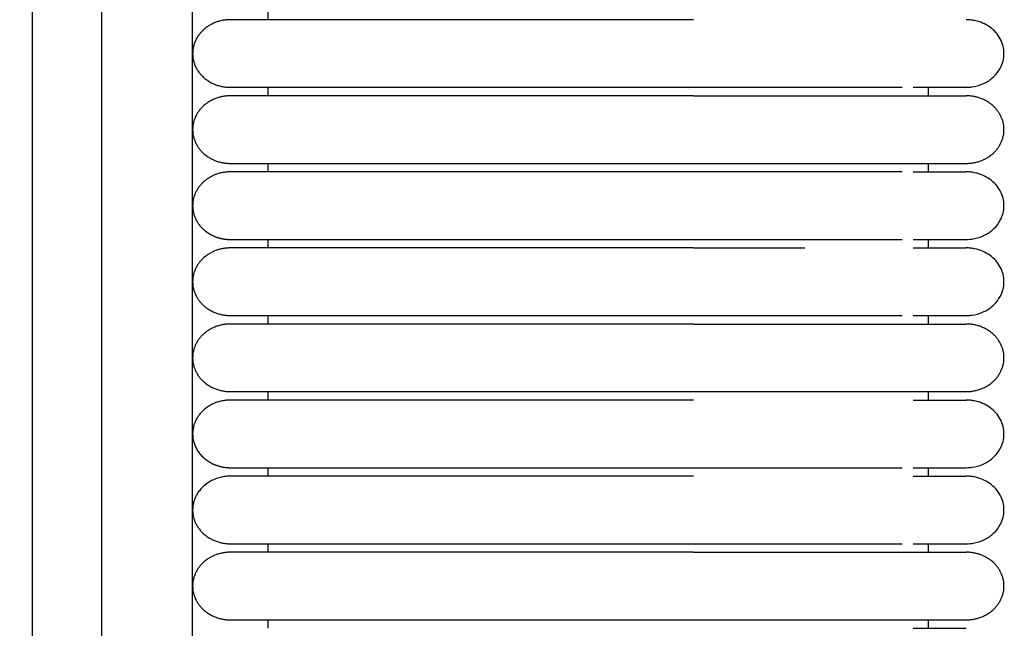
# Model space of a CAD drawing. Header units: millimetres. Extents: x -31695 to -19845, y -5614 to 7253.
# Tile 261 of 432: x -27600 to -27541, y 4728 to 4765. Entities that reach past the tile are written whole.
import ezdxf

# ---------------------------------------------------------------- set-up
doc = ezdxf.new("R2010")
doc.units = ezdxf.units.MM
doc.layers.add('2d', color=7, linetype='Continuous', true_color=0x000000)

msp = doc.modelspace()

# ---------------------------------------------------------------- linework, layer by layer
at = {"layer": '2d', "linetype": 'Continuous', "lineweight": -3}
msp.add_lwpolyline([(-27589.426, 4598.27), (-27589.426, 5374.719)], dxfattribs=at)
for points, knots in [([(-27595.609, 4580.414), (-27595.515, 4581.874), (-27595.437, 4583.335), (-27595.37, 4584.797), (-27595.297, 4586.378), (-27595.239, 4587.961), (-27595.189, 4589.544), (-27595.136, 4591.246), (-27595.094, 4592.949), (-27595.059, 4594.652), (-27595.021, 4596.505), (-27594.993, 4598.358), (-27594.97, 4600.211), (-27594.946, 4602.186), (-27594.929, 4604.161), (-27594.916, 4606.136), (-27594.902, 4608.199), (-27594.894, 4610.262), (-27594.888, 4612.325), (-27594.882, 4614.504), (-27594.879, 4616.683), (-27594.877, 4618.862), (-27594.875, 4622.137), (-27594.875, 4625.411), (-27594.875, 4628.686), (-27594.876, 4639.331), (-27594.875, 4649.975), (-27594.875, 4660.62), (-27594.875, 4672.699), (-27594.875, 4684.778), (-27594.875, 4696.856), (-27594.875, 4710.296), (-27594.875, 4723.735), (-27594.875, 4737.175), (-27594.875, 4751.989), (-27594.875, 4766.804), (-27594.875, 4781.619), (-27594.875, 4813.556), (-27594.875, 4845.491), (-27594.875, 4877.427), (-27594.875, 4910.929), (-27594.875, 4944.432), (-27594.875, 4977.935), (-27594.875, 5011.437), (-27594.875, 5044.939), (-27594.875, 5078.441), (-27594.875, 5094.409), (-27594.875, 5110.377), (-27594.875, 5126.346), (-27594.875, 5142.314), (-27594.875, 5158.284), (-27594.875, 5174.252), (-27594.875, 5181.659), (-27594.875, 5189.066), (-27594.875, 5196.473), (-27594.875, 5203.88), (-27594.875, 5211.288), (-27594.875, 5218.695), (-27594.875, 5224.095), (-27594.875, 5229.495), (-27594.875, 5234.895)], [0, 0, 0, 0, 4.32571, 4.32571, 4.32571, 9.006348, 9.006348, 9.006348, 14.041632, 14.041632, 14.041632, 19.519096, 19.519096, 19.519096, 25.35732, 25.35732, 25.35732, 31.454857, 31.454857, 31.454857, 37.895938, 37.895938, 37.895938, 47.575429, 47.575429, 47.575429, 79.038556, 79.038556, 79.038556, 114.740207, 114.740207, 114.740207, 154.464201, 154.464201, 154.464201, 198.253062, 198.253062, 198.253062, 292.648844, 292.648844, 292.648844, 391.674129, 391.674129, 391.674129, 490.698643, 490.698643, 490.698643, 537.896832, 537.896832, 537.896832, 585.096367, 585.096367, 585.096367, 606.990068, 606.990068, 606.990068, 628.884072, 628.884072, 628.884072, 644.845046, 644.845046, 644.845046, 644.845046]), ([(-27599.815, 4580.596), (-27599.721, 4582.035), (-27599.643, 4583.484), (-27599.576, 4584.924), (-27599.504, 4586.492), (-27599.444, 4588.061), (-27599.395, 4589.629), (-27599.341, 4591.321), (-27599.298, 4593.014), (-27599.263, 4594.706), (-27599.224, 4596.551), (-27599.195, 4598.396), (-27599.171, 4600.241), (-27599.146, 4602.211), (-27599.128, 4604.181), (-27599.114, 4606.15), (-27599.1, 4608.21), (-27599.09, 4610.269), (-27599.083, 4612.329), (-27599.076, 4614.506), (-27599.073, 4616.683), (-27599.07, 4618.86), (-27599.067, 4621.379), (-27599.066, 4623.899), (-27599.065, 4626.418), (-27599.065, 4627.173), (-27599.065, 4627.928), (-27599.064, 4628.683), (-27599.061, 4639.328), (-27599.058, 4649.973), (-27599.056, 4660.618), (-27599.053, 4672.697), (-27599.051, 4684.776), (-27599.049, 4696.855), (-27599.047, 4710.294), (-27599.046, 4723.734), (-27599.045, 4737.174), (-27599.043, 4751.989), (-27599.042, 4766.803), (-27599.041, 4781.618), (-27599.04, 4813.555), (-27599.039, 4845.491), (-27599.038, 4877.427), (-27599.038, 4910.93), (-27599.038, 4944.432), (-27599.038, 4977.935), (-27599.038, 5011.437), (-27599.038, 5044.939), (-27599.038, 5078.441), (-27599.039, 5094.41), (-27599.039, 5110.378), (-27599.039, 5126.346), (-27599.04, 5142.315), (-27599.04, 5158.284), (-27599.041, 5174.252), (-27599.042, 5181.659), (-27599.042, 5189.067), (-27599.043, 5196.474), (-27599.043, 5202.878), (-27599.044, 5209.282), (-27599.044, 5215.686)], [0, 0, 0, 0, 4.271346, 4.271346, 4.271346, 8.910793, 8.910793, 8.910793, 13.915218, 13.915218, 13.915218, 19.369775, 19.369775, 19.369775, 25.191998, 25.191998, 25.191998, 31.279337, 31.279337, 31.279337, 37.714779, 37.714779, 37.714779, 45.161136, 45.161136, 45.161136, 47.392834, 47.392834, 47.392834, 78.857016, 78.857016, 78.857016, 114.55941, 114.55941, 114.55941, 154.283912, 154.283912, 154.283912, 198.073133, 198.073133, 198.073133, 292.469323, 292.469323, 292.469323, 391.494727, 391.494727, 391.494727, 490.51936, 490.51936, 490.51936, 537.717708, 537.717708, 537.717708, 584.917492, 584.917492, 584.917492, 606.811354, 606.811354, 606.811354, 625.740521, 625.740521, 625.740521, 625.740521]), ([(-27542.959, 4760.665), (-27542.771, 4760.671), (-27542.696, 4760.677), (-27542.621, 4760.687), (-27542.398, 4760.718), (-27542.18, 4760.778), (-27541.976, 4760.866), (-27541.772, 4760.954), (-27541.583, 4761.069), (-27541.417, 4761.206), (-27541.086, 4761.482), (-27540.85, 4761.848), (-27540.749, 4762.243), (-27540.674, 4762.539), (-27540.674, 4762.851), (-27540.75, 4763.147), (-27540.825, 4763.443), (-27540.976, 4763.723), (-27541.187, 4763.96), (-27541.399, 4764.198), (-27541.671, 4764.392), (-27541.976, 4764.524), (-27542.129, 4764.59), (-27542.29, 4764.64), (-27542.455, 4764.674), (-27542.538, 4764.691), (-27542.622, 4764.703), (-27542.748, 4764.716), (-27542.79, 4764.719), (-27542.864, 4764.722), (-27542.928, 4764.724), (-27542.96, 4764.725)], [23.445228, 23.445228, 23.445228, 23.445228, 23.445623, 23.445623, 23.445623, 24.046002, 24.046002, 24.046002, 24.646829, 24.646829, 24.646829, 25.861158, 25.861158, 25.861158, 26.766729, 26.766729, 26.766729, 27.671655, 27.671655, 27.671655, 28.576929, 28.576929, 28.576929, 29.026678, 29.026678, 29.026678, 29.266123, 29.266123, 29.385838, 29.385838, 29.475563, 29.475563, 29.475563, 29.475563]), ([(-27559.349, 4760.665), (-27559.121, 4760.665), (-27558.891, 4760.665), (-27558.664, 4760.665), (-27558.436, 4760.665), (-27558.208, 4760.665), (-27557.98, 4760.665), (-27557.752, 4760.665), (-27557.525, 4760.665), (-27557.298, 4760.665), (-27557.071, 4760.665), (-27556.845, 4760.665), (-27556.62, 4760.665), (-27556.395, 4760.665), (-27556.171, 4760.665), (-27555.948, 4760.665), (-27555.726, 4760.665), (-27555.504, 4760.665), (-27555.284, 4760.665), (-27555.174, 4760.665), (-27555.065, 4760.665), (-27554.956, 4760.665), (-27554.928, 4760.665), (-27554.901, 4760.665), (-27554.792, 4760.665), (-27554.738, 4760.665), (-27554.684, 4760.665), (-27554.63, 4760.665), (-27554.413, 4760.665), (-27554.199, 4760.665), (-27553.987, 4760.665), (-27553.774, 4760.665), (-27553.565, 4760.665), (-27553.359, 4760.665), (-27553.153, 4760.665), (-27552.951, 4760.665), (-27552.752, 4760.665), (-27552.553, 4760.665), (-27552.358, 4760.665), (-27552.167, 4760.665), (-27551.976, 4760.665), (-27551.788, 4760.665), (-27551.605, 4760.665), (-27551.421, 4760.665), (-27551.242, 4760.665), (-27551.066, 4760.665), (-27550.891, 4760.665), (-27550.719, 4760.665), (-27550.552, 4760.665), (-27550.385, 4760.665), (-27550.222, 4760.665), (-27550.063, 4760.665), (-27549.906, 4760.665), (-27549.751, 4760.665), (-27549.548, 4760.665), (-27549.53, 4760.665), (-27549.513, 4760.665), (-27549.391, 4760.665), (-27549.356, 4760.665), (-27549.322, 4760.665), (-27549.185, 4760.665), (-27549.151, 4760.665), (-27549.117, 4760.665), (-27548.982, 4760.665), (-27548.949, 4760.665), (-27548.916, 4760.665), (-27548.784, 4760.665), (-27548.719, 4760.665), (-27548.654, 4760.665), (-27548.59, 4760.665), (-27548.526, 4760.665), (-27548.463, 4760.665), (-27548.401, 4760.665), (-27548.339, 4760.665), (-27548.277, 4760.665), (-27548.216, 4760.665), (-27548.156, 4760.665), (-27548.096, 4760.665), (-27548.037, 4760.665), (-27548.007, 4760.665), (-27547.978, 4760.665), (-27547.862, 4760.665), (-27547.805, 4760.665), (-27547.748, 4760.665), (-27546.808, 4760.665)], [0, 0, 0, 0, 0.688874, 0.688874, 0.688874, 1.379115, 1.379115, 1.379115, 2.070614, 2.070614, 2.070614, 2.763253, 2.763253, 2.763253, 3.45691, 3.45691, 3.45691, 4.151485, 4.151485, 4.151485, 4.499063, 4.499063, 4.499063, 4.672925, 4.672925, 4.672925, 4.846839, 4.846839, 4.846839, 5.54307, 5.54307, 5.54307, 6.238292, 6.238292, 6.238292, 6.92708, 6.92708, 6.92708, 7.609794, 7.609794, 7.609794, 8.286499, 8.286499, 8.286499, 8.95712, 8.95712, 8.95712, 9.621517, 9.621517, 9.621517, 10.279452, 10.279452, 10.279452, 11.006994, 11.006994, 11.006994, 11.236872, 11.236872, 11.236872, 11.545232, 11.545232, 11.545232, 11.85566, 11.85566, 11.85566, 12.168101, 12.168101, 12.168101, 12.482509, 12.482509, 12.482509, 12.798835, 12.798835, 12.798835, 13.117035, 13.117035, 13.117035, 13.437078, 13.437078, 13.437078, 13.758929, 13.758929, 13.758929, 14.082569, 14.082569, 14.082569, 14.082569]), ([(-27546.154, 4760.665), (-27545.38, 4760.665), (-27544.743, 4760.665), (-27544.249, 4760.665), (-27543.83, 4760.665), (-27543.514, 4760.665), (-27543.3, 4760.665), (-27543.086, 4760.665), (-27542.975, 4760.665), (-27542.96, 4760.665)], [0, 0, 0, 0, 8.587786, 8.587786, 8.587786, 15.835603, 15.835603, 15.835603, 22.9782, 22.9782, 22.9782, 22.9782]), ([(-27546.808, 4755.59), (-27547.748, 4755.59), (-27547.805, 4755.59), (-27547.862, 4755.59), (-27547.891, 4755.59), (-27547.919, 4755.59), (-27548.036, 4755.59), (-27548.096, 4755.59), (-27548.155, 4755.59), (-27548.216, 4755.59), (-27548.277, 4755.59), (-27548.338, 4755.59), (-27548.401, 4755.59), (-27548.463, 4755.59), (-27548.526, 4755.59), (-27548.59, 4755.59), (-27548.654, 4755.59), (-27548.719, 4755.59), (-27548.883, 4755.59), (-27548.916, 4755.59), (-27548.949, 4755.59), (-27549.083, 4755.59), (-27549.117, 4755.59), (-27549.151, 4755.59), (-27549.236, 4755.59), (-27549.253, 4755.59), (-27549.27, 4755.59), (-27549.391, 4755.59), (-27549.426, 4755.59), (-27549.46, 4755.59), (-27549.601, 4755.59), (-27549.75, 4755.59), (-27549.905, 4755.59), (-27550.063, 4755.59), (-27550.222, 4755.59), (-27550.385, 4755.59), (-27550.552, 4755.59), (-27550.719, 4755.59), (-27550.891, 4755.59), (-27551.066, 4755.59), (-27551.242, 4755.59), (-27551.421, 4755.59), (-27551.605, 4755.59), (-27551.788, 4755.59), (-27551.976, 4755.59), (-27552.167, 4755.59), (-27552.358, 4755.59), (-27552.553, 4755.59), (-27552.752, 4755.59), (-27552.951, 4755.59), (-27553.153, 4755.59), (-27553.359, 4755.59), (-27553.565, 4755.59), (-27553.774, 4755.59), (-27553.987, 4755.59), (-27554.199, 4755.59), (-27554.413, 4755.59), (-27554.63, 4755.59), (-27554.684, 4755.59), (-27554.738, 4755.59), (-27554.792, 4755.59), (-27554.819, 4755.59), (-27554.847, 4755.59), (-27554.956, 4755.59), (-27555.065, 4755.59), (-27555.174, 4755.59), (-27555.284, 4755.59), (-27555.504, 4755.59), (-27555.725, 4755.59), (-27555.948, 4755.59), (-27556.171, 4755.59), (-27556.395, 4755.59), (-27556.62, 4755.59), (-27556.845, 4755.59), (-27557.071, 4755.59), (-27557.298, 4755.59), (-27557.525, 4755.59), (-27557.752, 4755.59), (-27557.98, 4755.59), (-27558.208, 4755.59), (-27558.436, 4755.59), (-27558.664, 4755.59), (-27558.892, 4755.59), (-27559.121, 4755.59), (-27559.349, 4755.59)], [3.667419, 3.667419, 3.667419, 3.667419, 3.991066, 3.991066, 3.991066, 4.31293, 4.31293, 4.31293, 4.632979, 4.632979, 4.632979, 4.951186, 4.951186, 4.951186, 5.267523, 5.267523, 5.267523, 5.738415, 5.738415, 5.738415, 6.049869, 6.049869, 6.049869, 6.282124, 6.282124, 6.282124, 6.513209, 6.513209, 6.513209, 6.819452, 6.819452, 6.819452, 7.47064, 7.47064, 7.47064, 8.12857, 8.12857, 8.12857, 8.792975, 8.792975, 8.792975, 9.463596, 9.463596, 9.463596, 10.140302, 10.140302, 10.140302, 10.823026, 10.823026, 10.823026, 11.511813, 11.511813, 11.511813, 12.207036, 12.207036, 12.207036, 12.903266, 12.903266, 12.903266, 13.077187, 13.077187, 13.077187, 13.251058, 13.251058, 13.251058, 13.598647, 13.598647, 13.598647, 14.293226, 14.293226, 14.293226, 14.986898, 14.986898, 14.986898, 15.67954, 15.67954, 15.67954, 16.371055, 16.371055, 16.371055, 17.0613, 17.0613, 17.0613, 17.750185, 17.750185, 17.750185, 17.750185]), ([(-27546.155, 4755.59), (-27545.378, 4755.59), (-27544.742, 4755.59), (-27544.25, 4755.59), (-27543.83, 4755.59), (-27543.514, 4755.59), (-27543.301, 4755.59), (-27543.087, 4755.59), (-27542.975, 4755.59), (-27542.96, 4755.59)], [0, 0, 0, 0, 8.649968, 8.649968, 8.649968, 15.950267, 15.950267, 15.950267, 23.144583, 23.144583, 23.144583, 23.144583]), ([(-27542.96, 4751.53), (-27542.771, 4751.536), (-27542.696, 4751.543), (-27542.621, 4751.553), (-27542.398, 4751.583), (-27542.18, 4751.643), (-27541.976, 4751.731), (-27541.772, 4751.819), (-27541.583, 4751.934), (-27541.417, 4752.072), (-27541.086, 4752.347), (-27540.85, 4752.714), (-27540.749, 4753.108), (-27540.674, 4753.404), (-27540.674, 4753.716), (-27540.75, 4754.012), (-27540.825, 4754.308), (-27540.976, 4754.588), (-27541.187, 4754.826), (-27541.399, 4755.063), (-27541.671, 4755.257), (-27541.976, 4755.389), (-27542.129, 4755.455), (-27542.29, 4755.505), (-27542.455, 4755.539), (-27542.538, 4755.556), (-27542.622, 4755.569), (-27542.748, 4755.581), (-27542.79, 4755.585), (-27542.864, 4755.588), (-27542.928, 4755.589), (-27542.96, 4755.59)], [22.969732, 22.969732, 22.969732, 22.969732, 23.177773, 23.177773, 23.177773, 23.803245, 23.803245, 23.803245, 24.429183, 24.429183, 24.429183, 25.694264, 25.694264, 25.694264, 26.637683, 26.637683, 26.637683, 27.580429, 27.580429, 27.580429, 28.523539, 28.523539, 28.523539, 28.992084, 28.992084, 28.992084, 29.241537, 29.241537, 29.366255, 29.366255, 29.45973, 29.45973, 29.45973, 29.45973]), ([(-27559.349, 4751.53), (-27559.121, 4751.53), (-27558.891, 4751.53), (-27558.664, 4751.53), (-27558.436, 4751.53), (-27558.208, 4751.53), (-27557.98, 4751.53), (-27557.752, 4751.53), (-27557.525, 4751.53), (-27557.298, 4751.53), (-27557.071, 4751.53), (-27556.845, 4751.53), (-27556.62, 4751.53), (-27556.395, 4751.53), (-27556.171, 4751.53), (-27555.948, 4751.53), (-27555.726, 4751.53), (-27555.504, 4751.53), (-27555.284, 4751.53), (-27555.174, 4751.53), (-27555.065, 4751.53), (-27554.956, 4751.53), (-27554.928, 4751.53), (-27554.901, 4751.53), (-27554.792, 4751.53), (-27554.738, 4751.53), (-27554.684, 4751.53), (-27554.63, 4751.53), (-27554.413, 4751.53), (-27554.199, 4751.53), (-27553.987, 4751.53), (-27553.774, 4751.53), (-27553.565, 4751.53), (-27553.359, 4751.53), (-27553.153, 4751.53), (-27552.951, 4751.53), (-27552.752, 4751.53), (-27552.553, 4751.53), (-27552.358, 4751.53), (-27552.167, 4751.53), (-27551.976, 4751.53), (-27551.788, 4751.53), (-27551.605, 4751.53), (-27551.421, 4751.53), (-27551.242, 4751.53), (-27551.066, 4751.53), (-27550.891, 4751.53), (-27550.719, 4751.53), (-27550.552, 4751.53), (-27550.385, 4751.53), (-27550.222, 4751.53), (-27550.063, 4751.53), (-27549.905, 4751.53), (-27549.751, 4751.53), (-27549.495, 4751.53), (-27549.461, 4751.53), (-27549.426, 4751.53), (-27549.339, 4751.53), (-27549.322, 4751.53), (-27549.305, 4751.53), (-27549.185, 4751.53), (-27549.151, 4751.53), (-27549.117, 4751.53), (-27548.982, 4751.53), (-27548.949, 4751.53), (-27548.916, 4751.53), (-27548.784, 4751.53), (-27548.719, 4751.53), (-27548.654, 4751.53), (-27548.59, 4751.53), (-27548.526, 4751.53), (-27548.463, 4751.53), (-27548.401, 4751.53), (-27548.339, 4751.53), (-27548.277, 4751.53), (-27548.216, 4751.53), (-27548.156, 4751.53), (-27548.096, 4751.53), (-27548.037, 4751.53), (-27548.007, 4751.53), (-27547.978, 4751.53), (-27547.862, 4751.53), (-27547.805, 4751.53), (-27547.748, 4751.53), (-27546.808, 4751.53)], [0, 0, 0, 0, 0.688874, 0.688874, 0.688874, 1.379115, 1.379115, 1.379115, 2.070614, 2.070614, 2.070614, 2.763253, 2.763253, 2.763253, 3.456911, 3.456911, 3.456911, 4.151485, 4.151485, 4.151485, 4.499064, 4.499064, 4.499064, 4.672926, 4.672926, 4.672926, 4.846839, 4.846839, 4.846839, 5.543071, 5.543071, 5.543071, 6.238293, 6.238293, 6.238293, 6.927081, 6.927081, 6.927081, 7.609795, 7.609795, 7.609795, 8.2865, 8.2865, 8.2865, 8.957121, 8.957121, 8.957121, 9.621518, 9.621518, 9.621518, 10.279453, 10.279453, 10.279453, 11.083485, 11.083485, 11.083485, 11.313764, 11.313764, 11.313764, 11.545231, 11.545231, 11.545231, 11.855659, 11.855659, 11.855659, 12.168101, 12.168101, 12.168101, 12.482508, 12.482508, 12.482508, 12.798835, 12.798835, 12.798835, 13.117035, 13.117035, 13.117035, 13.437077, 13.437077, 13.437077, 13.758928, 13.758928, 13.758928, 14.082569, 14.082569, 14.082569, 14.082569]), ([(-27546.154, 4751.53), (-27545.38, 4751.53), (-27544.743, 4751.53), (-27544.249, 4751.53), (-27543.83, 4751.53), (-27543.514, 4751.53), (-27543.3, 4751.53), (-27543.086, 4751.53), (-27542.975, 4751.53), (-27542.96, 4751.53)], [0, 0, 0, 0, 8.587787, 8.587787, 8.587787, 15.835606, 15.835606, 15.835606, 22.978204, 22.978204, 22.978204, 22.978204]), ([(-27559.349, 4751.023), (-27559.121, 4751.023), (-27558.664, 4751.023), (-27557.98, 4751.023), (-27557.297, 4751.023), (-27556.619, 4751.023), (-27555.947, 4751.023), (-27555.393, 4751.023), (-27555.038, 4751.023), (-27554.874, 4751.023), (-27554.765, 4751.023), (-27554.467, 4751.023), (-27554.199, 4751.023), (-27553.774, 4751.023), (-27553.356, 4751.023), (-27552.951, 4751.023), (-27552.658, 4751.023)], [1.5131938, 1.5131938, 1.5131938, 1.5131938, 1.5651733, 1.6171527, 1.6691321, 1.7211116, 1.773091, 1.8250704, 1.8510601, 1.8575575, 1.864055, 1.8770498, 1.9290293, 1.9290293, 1.98121, 2.0333908, 2.0333908, 2.0333908, 2.0333908]), ([(-27546.155, 4751.023), (-27545.378, 4751.023), (-27544.742, 4751.023), (-27544.25, 4751.023), (-27543.83, 4751.023), (-27543.514, 4751.023), (-27543.301, 4751.023), (-27543.087, 4751.023), (-27542.975, 4751.023), (-27542.96, 4751.023)], [0, 0, 0, 0, 8.649968, 8.649968, 8.649968, 15.950267, 15.950267, 15.950267, 23.144583, 23.144583, 23.144583, 23.144583]), ([(-27542.959, 4746.963), (-27542.771, 4746.969), (-27542.696, 4746.975), (-27542.621, 4746.985), (-27542.398, 4747.016), (-27542.18, 4747.076), (-27541.976, 4747.164), (-27541.772, 4747.252), (-27541.583, 4747.367), (-27541.417, 4747.504), (-27541.086, 4747.78), (-27540.85, 4748.146), (-27540.749, 4748.541), (-27540.674, 4748.837), (-27540.674, 4749.149), (-27540.75, 4749.445), (-27540.825, 4749.741), (-27540.976, 4750.021), (-27541.187, 4750.258), (-27541.399, 4750.496), (-27541.671, 4750.69), (-27541.976, 4750.822), (-27542.129, 4750.888), (-27542.29, 4750.938), (-27542.455, 4750.972), (-27542.538, 4750.989), (-27542.622, 4751.001), (-27542.748, 4751.014), (-27542.79, 4751.017), (-27542.864, 4751.02), (-27542.928, 4751.022), (-27542.96, 4751.023)], [23.444702, 23.444702, 23.444702, 23.444702, 23.445448, 23.445448, 23.445448, 24.045845, 24.045845, 24.045845, 24.64669, 24.64669, 24.64669, 25.861054, 25.861054, 25.861054, 26.766651, 26.766651, 26.766651, 27.671602, 27.671602, 27.671602, 28.576903, 28.576903, 28.576903, 29.026665, 29.026665, 29.026665, 29.266117, 29.266117, 29.385835, 29.385835, 29.475563, 29.475563, 29.475563, 29.475563]), ([(-27559.349, 4746.963), (-27559.121, 4746.963), (-27558.892, 4746.963), (-27558.664, 4746.963), (-27558.436, 4746.963), (-27558.208, 4746.963), (-27557.98, 4746.963), (-27557.752, 4746.963), (-27557.525, 4746.963), (-27557.298, 4746.963), (-27557.071, 4746.963), (-27556.845, 4746.963), (-27556.62, 4746.963), (-27556.395, 4746.963), (-27556.171, 4746.963), (-27555.948, 4746.963), (-27555.726, 4746.963), (-27555.504, 4746.963), (-27555.284, 4746.963), (-27555.174, 4746.963), (-27555.065, 4746.963), (-27554.956, 4746.963), (-27554.928, 4746.963), (-27554.901, 4746.963), (-27554.792, 4746.963), (-27554.738, 4746.963), (-27554.684, 4746.963), (-27554.63, 4746.963), (-27554.413, 4746.963), (-27554.199, 4746.963), (-27553.987, 4746.963), (-27553.774, 4746.963), (-27553.565, 4746.963), (-27553.359, 4746.963), (-27553.153, 4746.963), (-27552.951, 4746.963), (-27552.752, 4746.963), (-27552.553, 4746.963), (-27552.358, 4746.963), (-27552.167, 4746.963), (-27551.976, 4746.963), (-27551.788, 4746.963), (-27551.605, 4746.963), (-27551.421, 4746.963), (-27551.242, 4746.963), (-27551.066, 4746.963), (-27550.891, 4746.963), (-27550.719, 4746.963), (-27550.552, 4746.963), (-27550.386, 4746.963), (-27550.223, 4746.963), (-27550.063, 4746.963), (-27549.906, 4746.963), (-27549.751, 4746.963), (-27549.495, 4746.963), (-27549.461, 4746.963), (-27549.426, 4746.963), (-27549.339, 4746.963), (-27549.322, 4746.963), (-27549.305, 4746.963), (-27549.185, 4746.963), (-27549.151, 4746.963), (-27549.117, 4746.963), (-27548.982, 4746.963), (-27548.949, 4746.963), (-27548.916, 4746.963), (-27548.784, 4746.963), (-27548.719, 4746.963), (-27548.654, 4746.963), (-27548.59, 4746.963), (-27548.526, 4746.963), (-27548.463, 4746.963), (-27548.401, 4746.963), (-27548.338, 4746.963), (-27548.277, 4746.963), (-27548.216, 4746.963), (-27548.155, 4746.963), (-27548.095, 4746.963), (-27548.037, 4746.963), (-27548.007, 4746.963), (-27547.978, 4746.963), (-27547.862, 4746.963), (-27547.805, 4746.963), (-27547.748, 4746.963), (-27546.808, 4746.963)], [1.75783, 1.75783, 1.75783, 1.75783, 2.44819, 2.44819, 2.44819, 3.138422, 3.138422, 3.138422, 3.829912, 3.829912, 3.829912, 4.522542, 4.522542, 4.522542, 5.216191, 5.216191, 5.216191, 5.910756, 5.910756, 5.910756, 6.25833, 6.25833, 6.25833, 6.43219, 6.43219, 6.43219, 6.606101, 6.606101, 6.606101, 7.302323, 7.302323, 7.302323, 7.997536, 7.997536, 7.997536, 8.686316, 8.686316, 8.686316, 9.36902, 9.36902, 9.36902, 10.045717, 10.045717, 10.045717, 10.716329, 10.716329, 10.716329, 11.380717, 11.380717, 11.380717, 12.038644, 12.038644, 12.038644, 12.842665, 12.842665, 12.842665, 13.072941, 13.072941, 13.072941, 13.304405, 13.304405, 13.304405, 13.614829, 13.614829, 13.614829, 13.927267, 13.927267, 13.927267, 14.24167, 14.24167, 14.24167, 14.557992, 14.557992, 14.557992, 14.876188, 14.876188, 14.876188, 15.196226, 15.196226, 15.196226, 15.518073, 15.518073, 15.518073, 15.84171, 15.84171, 15.84171, 15.84171]), ([(-27546.154, 4746.963), (-27545.38, 4746.963), (-27544.743, 4746.963), (-27544.249, 4746.963), (-27543.83, 4746.963), (-27543.514, 4746.963), (-27543.3, 4746.963), (-27543.086, 4746.963), (-27542.975, 4746.963), (-27542.96, 4746.963)], [0, 0, 0, 0, 8.587788, 8.587788, 8.587788, 15.835608, 15.835608, 15.835608, 22.978206, 22.978206, 22.978206, 22.978206]), ([(-27546.155, 4741.888), (-27545.378, 4741.888), (-27544.742, 4741.888), (-27544.25, 4741.888), (-27543.83, 4741.888), (-27543.514, 4741.888), (-27543.301, 4741.888), (-27543.087, 4741.888), (-27542.975, 4741.888), (-27542.96, 4741.888)], [0, 0, 0, 0, 8.649968, 8.649968, 8.649968, 15.950267, 15.950267, 15.950267, 23.144583, 23.144583, 23.144583, 23.144583]), ([(-27542.959, 4737.828), (-27542.771, 4737.834), (-27542.696, 4737.841), (-27542.621, 4737.851), (-27542.398, 4737.881), (-27542.18, 4737.941), (-27541.976, 4738.029), (-27541.772, 4738.117), (-27541.583, 4738.232), (-27541.417, 4738.37), (-27541.086, 4738.645), (-27540.85, 4739.011), (-27540.749, 4739.406), (-27540.674, 4739.702), (-27540.674, 4740.014), (-27540.75, 4740.31), (-27540.825, 4740.606), (-27540.976, 4740.886), (-27541.187, 4741.124), (-27541.399, 4741.361), (-27541.671, 4741.555), (-27541.976, 4741.687), (-27542.129, 4741.753), (-27542.29, 4741.803), (-27542.455, 4741.837), (-27542.538, 4741.854), (-27542.622, 4741.867), (-27542.748, 4741.879), (-27542.79, 4741.883), (-27542.864, 4741.886), (-27542.928, 4741.887), (-27542.96, 4741.888)], [23.445614, 23.445614, 23.445614, 23.445614, 23.445751, 23.445751, 23.445751, 24.046118, 24.046118, 24.046118, 24.646932, 24.646932, 24.646932, 25.861235, 25.861235, 25.861235, 26.766787, 26.766787, 26.766787, 27.671693, 27.671693, 27.671693, 28.576948, 28.576948, 28.576948, 29.026687, 29.026687, 29.026687, 29.266127, 29.266127, 29.38584, 29.38584, 29.475563, 29.475563, 29.475563, 29.475563]), ([(-27559.349, 4737.828), (-27559.121, 4737.828), (-27558.891, 4737.828), (-27558.664, 4737.828), (-27558.436, 4737.828), (-27558.208, 4737.828), (-27557.98, 4737.828), (-27557.752, 4737.828), (-27557.525, 4737.828), (-27557.298, 4737.828), (-27557.071, 4737.828), (-27556.845, 4737.828), (-27556.62, 4737.828), (-27556.395, 4737.828), (-27556.171, 4737.828), (-27555.948, 4737.828), (-27555.726, 4737.828), (-27555.504, 4737.828), (-27555.284, 4737.828), (-27555.064, 4737.828), (-27554.846, 4737.828), (-27554.63, 4737.828), (-27554.603, 4737.828), (-27554.576, 4737.828), (-27554.468, 4737.828), (-27554.414, 4737.828), (-27554.36, 4737.828), (-27554.307, 4737.828), (-27554.2, 4737.828), (-27554.093, 4737.828), (-27553.987, 4737.828), (-27553.774, 4737.828), (-27553.565, 4737.828), (-27553.359, 4737.828), (-27553.153, 4737.828), (-27552.951, 4737.828), (-27552.752, 4737.828), (-27552.553, 4737.828), (-27552.358, 4737.828), (-27552.167, 4737.828), (-27551.976, 4737.828), (-27551.788, 4737.828), (-27551.605, 4737.828), (-27551.421, 4737.828), (-27551.242, 4737.828), (-27551.066, 4737.828), (-27550.891, 4737.828), (-27550.719, 4737.828), (-27550.552, 4737.828), (-27550.385, 4737.828), (-27550.222, 4737.828), (-27550.063, 4737.828), (-27549.906, 4737.828), (-27549.751, 4737.828), (-27549.548, 4737.828), (-27549.53, 4737.828), (-27549.513, 4737.828), (-27549.391, 4737.828), (-27549.322, 4737.828), (-27549.253, 4737.828), (-27549.108, 4737.828), (-27549.1, 4737.828), (-27549.092, 4737.828), (-27548.982, 4737.828), (-27548.949, 4737.828), (-27548.916, 4737.828), (-27548.784, 4737.828), (-27548.719, 4737.828), (-27548.654, 4737.828), (-27548.59, 4737.828), (-27548.526, 4737.828), (-27548.463, 4737.828), (-27548.401, 4737.828), (-27548.339, 4737.828), (-27548.277, 4737.828), (-27548.216, 4737.828), (-27548.156, 4737.828), (-27548.096, 4737.828), (-27548.037, 4737.828), (-27548.007, 4737.828), (-27547.978, 4737.828), (-27547.862, 4737.828), (-27547.805, 4737.828), (-27547.748, 4737.828), (-27546.808, 4737.828)], [0, 0, 0, 0, 0.688874, 0.688874, 0.688874, 1.379115, 1.379115, 1.379115, 2.070614, 2.070614, 2.070614, 2.763253, 2.763253, 2.763253, 3.456911, 3.456911, 3.456911, 4.151485, 4.151485, 4.151485, 4.846904, 4.846904, 4.846904, 5.020868, 5.020868, 5.020868, 5.194883, 5.194883, 5.194883, 5.543074, 5.543074, 5.543074, 6.238296, 6.238296, 6.238296, 6.927084, 6.927084, 6.927084, 7.609797, 7.609797, 7.609797, 8.286503, 8.286503, 8.286503, 8.957124, 8.957124, 8.957124, 9.62152, 9.62152, 9.62152, 10.279456, 10.279456, 10.279456, 11.006992, 11.006992, 11.006992, 11.23687, 11.23687, 11.23687, 11.661405, 11.661405, 11.661405, 11.855662, 11.855662, 11.855662, 12.168103, 12.168103, 12.168103, 12.482511, 12.482511, 12.482511, 12.798837, 12.798837, 12.798837, 13.117037, 13.117037, 13.117037, 13.437079, 13.437079, 13.437079, 13.758931, 13.758931, 13.758931, 14.082571, 14.082571, 14.082571, 14.082571]), ([(-27546.154, 4737.828), (-27545.38, 4737.828), (-27544.743, 4737.828), (-27544.249, 4737.828), (-27543.83, 4737.828), (-27543.514, 4737.828), (-27543.3, 4737.828), (-27543.086, 4737.828), (-27542.975, 4737.828), (-27542.96, 4737.828)], [0, 0, 0, 0, 8.58779, 8.58779, 8.58779, 15.835611, 15.835611, 15.835611, 22.978211, 22.978211, 22.978211, 22.978211]), ([(-27546.155, 4737.321), (-27545.378, 4737.321), (-27544.742, 4737.321), (-27544.25, 4737.321), (-27543.83, 4737.321), (-27543.514, 4737.321), (-27543.301, 4737.321), (-27543.087, 4737.321), (-27542.975, 4737.321), (-27542.96, 4737.321)], [0, 0, 0, 0, 8.649968, 8.649968, 8.649968, 15.950267, 15.950267, 15.950267, 23.144583, 23.144583, 23.144583, 23.144583]), ([(-27542.959, 4733.261), (-27542.771, 4733.267), (-27542.696, 4733.273), (-27542.621, 4733.283), (-27542.398, 4733.314), (-27542.18, 4733.374), (-27541.976, 4733.462), (-27541.772, 4733.55), (-27541.583, 4733.665), (-27541.417, 4733.802), (-27541.086, 4734.078), (-27540.85, 4734.444), (-27540.749, 4734.839), (-27540.674, 4735.135), (-27540.674, 4735.447), (-27540.75, 4735.743), (-27540.825, 4736.039), (-27540.976, 4736.319), (-27541.187, 4736.556), (-27541.399, 4736.794), (-27541.671, 4736.988), (-27541.976, 4737.12), (-27542.129, 4737.186), (-27542.29, 4737.236), (-27542.455, 4737.27), (-27542.538, 4737.287), (-27542.622, 4737.299), (-27542.748, 4737.312), (-27542.79, 4737.315), (-27542.864, 4737.318), (-27542.928, 4737.32), (-27542.96, 4737.321)], [23.444983, 23.444983, 23.444983, 23.444983, 23.445541, 23.445541, 23.445541, 24.045929, 24.045929, 24.045929, 24.646764, 24.646764, 24.646764, 25.861109, 25.861109, 25.861109, 26.766693, 26.766693, 26.766693, 27.67163, 27.67163, 27.67163, 28.576917, 28.576917, 28.576917, 29.026672, 29.026672, 29.026672, 29.26612, 29.26612, 29.385836, 29.385836, 29.475563, 29.475563, 29.475563, 29.475563]), ([(-27559.349, 4733.261), (-27559.121, 4733.261), (-27558.891, 4733.261), (-27558.664, 4733.261), (-27558.436, 4733.261), (-27558.208, 4733.261), (-27557.98, 4733.261), (-27557.752, 4733.261), (-27557.525, 4733.261), (-27557.298, 4733.261), (-27557.071, 4733.261), (-27556.845, 4733.261), (-27556.62, 4733.261), (-27556.395, 4733.261), (-27556.171, 4733.261), (-27555.948, 4733.261), (-27555.726, 4733.261), (-27555.504, 4733.261), (-27555.284, 4733.261), (-27555.064, 4733.261), (-27554.846, 4733.261), (-27554.63, 4733.261), (-27554.603, 4733.261), (-27554.576, 4733.261), (-27554.468, 4733.261), (-27554.414, 4733.261), (-27554.36, 4733.261), (-27554.307, 4733.261), (-27554.2, 4733.261), (-27554.093, 4733.261), (-27553.987, 4733.261), (-27553.774, 4733.261), (-27553.565, 4733.261), (-27553.359, 4733.261), (-27553.153, 4733.261), (-27552.951, 4733.261), (-27552.752, 4733.261), (-27552.553, 4733.261), (-27552.358, 4733.261), (-27552.167, 4733.261), (-27551.976, 4733.261), (-27551.788, 4733.261), (-27551.605, 4733.261), (-27551.421, 4733.261), (-27551.242, 4733.261), (-27551.066, 4733.261), (-27550.891, 4733.261), (-27550.719, 4733.261), (-27550.552, 4733.261), (-27550.386, 4733.261), (-27550.223, 4733.261), (-27550.063, 4733.261), (-27549.906, 4733.261), (-27549.751, 4733.261), (-27549.548, 4733.261), (-27549.53, 4733.261), (-27549.513, 4733.261), (-27549.391, 4733.261), (-27549.322, 4733.261), (-27549.253, 4733.261), (-27549.108, 4733.261), (-27549.1, 4733.261), (-27549.092, 4733.261), (-27548.982, 4733.261), (-27548.949, 4733.261), (-27548.916, 4733.261), (-27548.784, 4733.261), (-27548.719, 4733.261), (-27548.654, 4733.261), (-27548.59, 4733.261), (-27548.526, 4733.261), (-27548.463, 4733.261), (-27548.401, 4733.261), (-27548.338, 4733.261), (-27548.277, 4733.261), (-27548.216, 4733.261), (-27548.155, 4733.261), (-27548.095, 4733.261), (-27548.037, 4733.261), (-27548.007, 4733.261), (-27547.978, 4733.261), (-27547.862, 4733.261), (-27547.805, 4733.261), (-27547.748, 4733.261), (-27546.808, 4733.261)], [0, 0, 0, 0, 0.688874, 0.688874, 0.688874, 1.379115, 1.379115, 1.379115, 2.070614, 2.070614, 2.070614, 2.763253, 2.763253, 2.763253, 3.456911, 3.456911, 3.456911, 4.151485, 4.151485, 4.151485, 4.846904, 4.846904, 4.846904, 5.020867, 5.020867, 5.020867, 5.194883, 5.194883, 5.194883, 5.543073, 5.543073, 5.543073, 6.238296, 6.238296, 6.238296, 6.927084, 6.927084, 6.927084, 7.609797, 7.609797, 7.609797, 8.286503, 8.286503, 8.286503, 8.957123, 8.957123, 8.957123, 9.62152, 9.62152, 9.62152, 10.279456, 10.279456, 10.279456, 11.006992, 11.006992, 11.006992, 11.23687, 11.23687, 11.23687, 11.661405, 11.661405, 11.661405, 11.855662, 11.855662, 11.855662, 12.168103, 12.168103, 12.168103, 12.482511, 12.482511, 12.482511, 12.798837, 12.798837, 12.798837, 13.117037, 13.117037, 13.117037, 13.437079, 13.437079, 13.437079, 13.75893, 13.75893, 13.75893, 14.082571, 14.082571, 14.082571, 14.082571]), ([(-27546.154, 4733.261), (-27545.38, 4733.261), (-27544.743, 4733.261), (-27544.249, 4733.261), (-27543.83, 4733.261), (-27543.514, 4733.261), (-27543.3, 4733.261), (-27543.086, 4733.261), (-27542.975, 4733.261), (-27542.96, 4733.261)], [0, 0, 0, 0, 8.587791, 8.587791, 8.587791, 15.835613, 15.835613, 15.835613, 22.978213, 22.978213, 22.978213, 22.978213]), ([(-27546.155, 4728.186), (-27545.378, 4728.186), (-27544.742, 4728.186), (-27544.25, 4728.186), (-27543.83, 4728.186), (-27543.514, 4728.186), (-27543.301, 4728.186), (-27543.087, 4728.186), (-27542.975, 4728.186), (-27542.96, 4728.186)], [0, 0, 0, 0, 8.649968, 8.649968, 8.649968, 15.950267, 15.950267, 15.950267, 23.144583, 23.144583, 23.144583, 23.144583])]:
    msp.add_open_spline(points, degree=3, knots=knots, dxfattribs=at)
for points in [[(-27584.893, 4764.725), (-27584.893, 4764.978), (-27584.893, 4765.232)], [(-27559.349, 4764.725), (-27569.288, 4764.725), (-27579.226, 4764.725)], [(-27584.893, 4760.157), (-27584.893, 4760.411), (-27584.893, 4760.665)], [(-27579.226, 4760.665), (-27569.288, 4760.665), (-27559.349, 4760.665)], [(-27545.226, 4760.157), (-27545.226, 4760.411), (-27545.226, 4760.665)], [(-27559.349, 4760.157), (-27569.288, 4760.157), (-27579.226, 4760.157)], [(-27584.893, 4755.59), (-27584.893, 4755.844), (-27584.893, 4756.097)], [(-27579.226, 4756.097), (-27569.288, 4756.097), (-27559.349, 4756.097)], [(-27559.349, 4755.59), (-27569.288, 4755.59), (-27579.226, 4755.59)], [(-27545.226, 4755.59), (-27545.226, 4755.844), (-27545.226, 4756.097)], [(-27584.893, 4751.023), (-27584.893, 4751.276), (-27584.893, 4751.53)], [(-27579.226, 4751.53), (-27569.288, 4751.53), (-27559.349, 4751.53)], [(-27545.226, 4751.023), (-27545.226, 4751.276), (-27545.226, 4751.53)], [(-27559.349, 4751.023), (-27569.288, 4751.023), (-27579.226, 4751.023)], [(-27584.893, 4746.455), (-27584.893, 4746.709), (-27584.893, 4746.963)], [(-27579.226, 4746.963), (-27569.288, 4746.963), (-27559.349, 4746.963)], [(-27545.226, 4746.455), (-27545.226, 4746.709), (-27545.226, 4746.963)], [(-27559.349, 4746.455), (-27569.288, 4746.455), (-27579.226, 4746.455)], [(-27584.893, 4741.888), (-27584.893, 4742.142), (-27584.893, 4742.395)], [(-27579.226, 4742.395), (-27569.288, 4742.395), (-27559.349, 4742.395)], [(-27545.226, 4741.888), (-27545.226, 4742.142), (-27545.226, 4742.395)], [(-27559.349, 4741.888), (-27569.288, 4741.888), (-27579.226, 4741.888)], [(-27584.893, 4737.32), (-27584.893, 4737.574), (-27584.893, 4737.828)], [(-27579.226, 4737.828), (-27569.288, 4737.828), (-27559.349, 4737.828)], [(-27545.226, 4737.321), (-27545.226, 4737.574), (-27545.226, 4737.828)], [(-27559.349, 4737.32), (-27569.288, 4737.32), (-27579.226, 4737.32)], [(-27584.893, 4732.753), (-27584.893, 4733.007), (-27584.893, 4733.261)], [(-27579.226, 4733.261), (-27569.288, 4733.261), (-27559.349, 4733.261)], [(-27545.226, 4732.753), (-27545.226, 4733.007), (-27545.226, 4733.261)], [(-27559.349, 4732.753), (-27569.288, 4732.753), (-27579.226, 4732.753)], [(-27584.893, 4728.186), (-27584.893, 4728.44), (-27584.893, 4728.693)], [(-27579.226, 4728.693), (-27569.288, 4728.693), (-27559.349, 4728.693)], [(-27545.226, 4728.186), (-27545.226, 4728.44), (-27545.226, 4728.693)]]:
    msp.add_open_spline(points, degree=2, dxfattribs=at)
for points, weights, knots in [([(-27587.16, 4764.725), (-27588.099, 4764.725), (-27588.762, 4764.13), (-27589.016, 4763.903), (-27589.179, 4763.616)], [1, 0.853553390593, 0.853553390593, 0.853553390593, 0.874965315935], [0, 0, 0, 1.656854, 1.656854, 2.290392, 2.290392, 2.290392]), ([(-27579.226, 4764.725), (-27582.512, 4764.725), (-27584.836, 4764.725), (-27587.16, 4764.725), (-27587.16, 4764.725)], [1, 0.853553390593, 0.853553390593, 0.853553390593, 1], [0, 0, 0, 5.79899, 5.79899, 11.59798, 11.59798, 11.59798]), ([(-27589.179, 4763.616), (-27589.426, 4763.182), (-27589.426, 4762.695), (-27589.426, 4760.665), (-27587.16, 4760.665)], [0.874965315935, 0.909550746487, 1, 0.707106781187, 1], [14.737798, 14.737798, 14.737798, 15.707963, 15.707963, 18.849556, 18.849556, 18.849556]), ([(-27587.16, 4760.665), (-27587.16, 4760.665), (-27584.836, 4760.665), (-27582.512, 4760.665), (-27579.226, 4760.665)], [1, 0.853553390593, 0.853553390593, 0.853553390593, 1], [0, 0, 0, 5.79899, 5.79899, 11.59798, 11.59798, 11.59798]), ([(-27587.16, 4760.157), (-27589.426, 4760.157), (-27589.426, 4758.127), (-27589.426, 4756.097), (-27587.16, 4756.097)], [1, 0.707106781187, 1, 0.707106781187, 1], [6.283185, 6.283185, 6.283185, 9.424778, 9.424778, 12.566371, 12.566371, 12.566371]), ([(-27579.226, 4760.157), (-27582.512, 4760.157), (-27584.836, 4760.157), (-27587.16, 4760.157), (-27587.16, 4760.157)], [1, 0.853553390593, 0.853553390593, 0.853553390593, 1], [0, 0, 0, 5.79899, 5.79899, 11.59798, 11.59798, 11.59798]), ([(-27559.349, 4760.157), (-27553.715, 4760.157), (-27549.732, 4760.157), (-27547.068, 4760.157), (-27546.154, 4760.157)], [1, 0.853553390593, 0.853553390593, 0.853553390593, 0.919067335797], [0, 0, 0, 9.941125, 9.941125, 16.590224, 16.590224, 16.590224]), ([(-27542.96, 4756.097), (-27540.693, 4756.097), (-27540.693, 4758.127), (-27540.693, 4760.157), (-27542.96, 4760.157)], [1, 0.707106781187, 1, 0.707106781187, 1], [0, 0, 0, 1.570796, 1.570796, 3.141593, 3.141593, 3.141593]), ([(-27587.16, 4755.59), (-27588.099, 4755.59), (-27588.762, 4754.995), (-27589.426, 4754.401), (-27589.426, 4753.56), (-27589.426, 4752.719), (-27588.762, 4752.125), (-27588.509, 4751.897), (-27588.189, 4751.751)], [1, 0.853553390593, 0.853553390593, 0.853553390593, 1, 0.853553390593, 0.853553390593, 0.853553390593, 0.874965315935], [0, 0, 0, 1.656854, 1.656854, 3.313708, 3.313708, 4.970563, 4.970563, 5.604101, 5.604101, 5.604101]), ([(-27587.16, 4756.097), (-27587.16, 4756.097), (-27584.836, 4756.097), (-27582.512, 4756.097), (-27579.226, 4756.097)], [1, 0.853553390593, 0.853553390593, 0.853553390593, 1], [0, 0, 0, 5.79899, 5.79899, 11.59798, 11.59798, 11.59798]), ([(-27579.226, 4755.59), (-27582.512, 4755.59), (-27584.836, 4755.59), (-27587.16, 4755.59), (-27587.16, 4755.59)], [1, 0.853553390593, 0.853553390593, 0.853553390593, 1], [0, 0, 0, 5.79899, 5.79899, 11.59798, 11.59798, 11.59798]), ([(-27559.349, 4756.097), (-27553.715, 4756.097), (-27549.732, 4756.097), (-27547.068, 4756.097), (-27546.154, 4756.097)], [1, 0.853553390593, 0.853553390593, 0.853553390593, 0.919067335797], [0, 0, 0, 9.941125, 9.941125, 16.590224, 16.590224, 16.590224]), ([(-27587.16, 4751.53), (-27587.16, 4751.53), (-27584.836, 4751.53), (-27582.512, 4751.53), (-27579.226, 4751.53)], [1, 0.853553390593, 0.853553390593, 0.853553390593, 1], [0, 0, 0, 5.79899, 5.79899, 11.59798, 11.59798, 11.59798]), ([(-27587.16, 4751.023), (-27589.426, 4751.023), (-27589.426, 4748.993), (-27589.426, 4746.963), (-27587.16, 4746.963)], [1, 0.707106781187, 1, 0.707106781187, 1], [12.566371, 12.566371, 12.566371, 15.707963, 15.707963, 18.849556, 18.849556, 18.849556]), ([(-27579.226, 4751.023), (-27582.512, 4751.023), (-27584.836, 4751.023), (-27587.16, 4751.023), (-27587.16, 4751.023)], [1, 0.853553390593, 0.853553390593, 0.853553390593, 1], [0, 0, 0, 5.79899, 5.79899, 11.59798, 11.59798, 11.59798]), ([(-27587.16, 4746.963), (-27587.16, 4746.963), (-27584.836, 4746.963), (-27582.512, 4746.963), (-27579.226, 4746.963)], [1, 0.853553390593, 0.853553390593, 0.853553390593, 1], [0, 0, 0, 5.79899, 5.79899, 11.59798, 11.59798, 11.59798]), ([(-27587.16, 4746.455), (-27589.426, 4746.455), (-27589.426, 4744.425), (-27589.426, 4742.395), (-27587.16, 4742.395)], [1, 0.707106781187, 1, 0.707106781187, 1], [6.283185, 6.283185, 6.283185, 9.424778, 9.424778, 12.566371, 12.566371, 12.566371]), ([(-27579.226, 4746.455), (-27582.512, 4746.455), (-27584.836, 4746.455), (-27587.16, 4746.455), (-27587.16, 4746.455)], [1, 0.853553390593, 0.853553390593, 0.853553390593, 1], [0, 0, 0, 5.79899, 5.79899, 11.59798, 11.59798, 11.59798]), ([(-27559.349, 4746.455), (-27553.715, 4746.455), (-27549.732, 4746.455), (-27547.068, 4746.455), (-27546.154, 4746.455)], [1, 0.853553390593, 0.853553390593, 0.853553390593, 0.919067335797], [0, 0, 0, 9.941125, 9.941125, 16.590224, 16.590224, 16.590224]), ([(-27542.96, 4742.395), (-27540.693, 4742.395), (-27540.693, 4744.425), (-27540.693, 4746.455), (-27542.96, 4746.455)], [1, 0.707106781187, 1, 0.707106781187, 1], [0, 0, 0, 1.570796, 1.570796, 3.141593, 3.141593, 3.141593]), ([(-27587.16, 4742.395), (-27587.16, 4742.395), (-27584.836, 4742.395), (-27582.512, 4742.395), (-27579.226, 4742.395)], [1, 0.853553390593, 0.853553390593, 0.853553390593, 1], [0, 0, 0, 5.79899, 5.79899, 11.59798, 11.59798, 11.59798]), ([(-27559.349, 4742.395), (-27553.715, 4742.395), (-27549.732, 4742.395), (-27547.068, 4742.395), (-27546.154, 4742.395)], [1, 0.853553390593, 0.853553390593, 0.853553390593, 0.919067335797], [0, 0, 0, 9.941125, 9.941125, 16.590224, 16.590224, 16.590224]), ([(-27587.16, 4741.888), (-27589.426, 4741.888), (-27589.426, 4739.858), (-27589.426, 4738.614), (-27588.189, 4738.049)], [1, 0.707106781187, 1, 0.797556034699, 0.874965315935], [12.566371, 12.566371, 12.566371, 15.707963, 15.707963, 17.879391, 17.879391, 17.879391]), ([(-27579.226, 4741.888), (-27582.512, 4741.888), (-27584.836, 4741.888), (-27587.16, 4741.888), (-27587.16, 4741.888)], [1, 0.853553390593, 0.853553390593, 0.853553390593, 1], [0, 0, 0, 5.79899, 5.79899, 11.59798, 11.59798, 11.59798]), ([(-27587.16, 4737.828), (-27587.16, 4737.828), (-27584.836, 4737.828), (-27582.512, 4737.828), (-27579.226, 4737.828)], [1, 0.853553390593, 0.853553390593, 0.853553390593, 1], [0, 0, 0, 5.79899, 5.79899, 11.59798, 11.59798, 11.59798]), ([(-27579.226, 4737.32), (-27582.512, 4737.32), (-27584.836, 4737.32), (-27587.16, 4737.32), (-27587.16, 4737.32)], [1, 0.853553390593, 0.853553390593, 0.853553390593, 1], [0, 0, 0, 5.79899, 5.79899, 11.59798, 11.59798, 11.59798]), ([(-27589.179, 4736.212), (-27589.426, 4735.778), (-27589.426, 4735.291), (-27589.426, 4734.45), (-27588.762, 4733.855), (-27588.099, 4733.261), (-27587.16, 4733.261)], [0.874965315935, 0.909550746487, 1, 0.853553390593, 0.853553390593, 0.853553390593, 1], [2.290392, 2.290392, 2.290392, 3.313708, 3.313708, 4.970563, 4.970563, 6.627417, 6.627417, 6.627417]), ([(-27587.16, 4733.261), (-27587.16, 4733.261), (-27584.836, 4733.261), (-27582.512, 4733.261), (-27579.226, 4733.261)], [1, 0.853553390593, 0.853553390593, 0.853553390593, 1], [0, 0, 0, 5.79899, 5.79899, 11.59798, 11.59798, 11.59798]), ([(-27587.16, 4732.753), (-27589.426, 4732.753), (-27589.426, 4730.723), (-27589.426, 4728.693), (-27587.16, 4728.693)], [1, 0.707106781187, 1, 0.707106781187, 1], [6.283185, 6.283185, 6.283185, 9.424778, 9.424778, 12.566371, 12.566371, 12.566371]), ([(-27579.226, 4732.753), (-27582.512, 4732.753), (-27584.836, 4732.753), (-27587.16, 4732.753), (-27587.16, 4732.753)], [1, 0.853553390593, 0.853553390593, 0.853553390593, 1], [0, 0, 0, 5.79899, 5.79899, 11.59798, 11.59798, 11.59798]), ([(-27559.349, 4732.753), (-27553.715, 4732.753), (-27549.732, 4732.753), (-27547.068, 4732.753), (-27546.154, 4732.753)], [1, 0.853553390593, 0.853553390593, 0.853553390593, 0.919067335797], [0, 0, 0, 9.941125, 9.941125, 16.590224, 16.590224, 16.590224]), ([(-27542.96, 4728.693), (-27540.693, 4728.693), (-27540.693, 4730.723), (-27540.693, 4732.753), (-27542.96, 4732.753)], [1, 0.707106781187, 1, 0.707106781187, 1], [0, 0, 0, 1.570796, 1.570796, 3.141593, 3.141593, 3.141593]), ([(-27587.16, 4728.693), (-27587.16, 4728.693), (-27584.836, 4728.693), (-27582.512, 4728.693), (-27579.226, 4728.693)], [1, 0.853553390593, 0.853553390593, 0.853553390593, 1], [0, 0, 0, 5.79899, 5.79899, 11.59798, 11.59798, 11.59798]), ([(-27559.349, 4728.693), (-27553.715, 4728.693), (-27549.732, 4728.693), (-27547.068, 4728.693), (-27546.154, 4728.693)], [1, 0.853553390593, 0.853553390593, 0.853553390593, 0.919067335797], [0, 0, 0, 9.941125, 9.941125, 16.590224, 16.590224, 16.590224])]:
    msp.add_rational_spline(points, weights, degree=2, knots=knots, dxfattribs=at)
for points, weights in [([(-27546.154, 4760.157), (-27542.96, 4760.157), (-27542.96, 4760.157)], [0.919067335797, 0.951503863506, 1]), ([(-27546.154, 4756.097), (-27542.96, 4756.097), (-27542.96, 4756.097)], [0.919067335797, 0.951503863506, 1]), ([(-27588.189, 4751.751), (-27587.704, 4751.53), (-27587.16, 4751.53)], [0.874965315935, 0.909550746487, 1]), ([(-27546.154, 4746.455), (-27542.96, 4746.455), (-27542.96, 4746.455)], [0.919067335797, 0.951503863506, 1]), ([(-27546.154, 4742.395), (-27542.96, 4742.395), (-27542.96, 4742.395)], [0.919067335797, 0.951503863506, 1]), ([(-27588.189, 4738.049), (-27587.704, 4737.828), (-27587.16, 4737.828)], [0.874965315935, 0.909550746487, 1]), ([(-27587.16, 4737.32), (-27588.549, 4737.32), (-27589.179, 4736.212)], [1, 0.797556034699, 0.874965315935]), ([(-27546.154, 4732.753), (-27542.96, 4732.753), (-27542.96, 4732.753)], [0.919067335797, 0.951503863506, 1]), ([(-27546.154, 4728.693), (-27542.96, 4728.693), (-27542.96, 4728.693)], [0.919067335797, 0.951503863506, 1])]:
    msp.add_rational_spline(points, weights, degree=2, dxfattribs=at)

doc.saveas('drawing.dxf')
